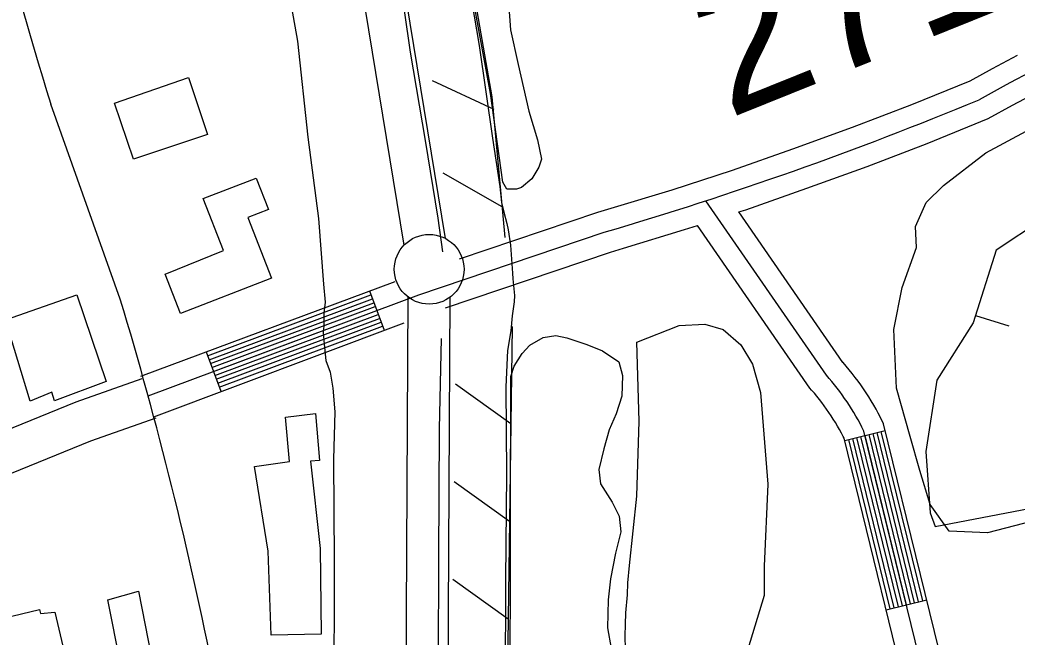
# Model space of a CAD drawing. Extents: x 3568792 to 3606828, y 529143 to 554785.
# Drawn here: x 3574252 to 3574967, y 537042 to 537485 of the extents above; entities that cross this region are included whole.
import ezdxf

# ---------------------------------------------------------------- set-up
doc = ezdxf.new("R2010")
doc.units = 0
for name, color, linetype in [('V-BLDG-OTLN', 7, 'Continuous'), ('V-BORW-LINE', 7, 'Continuous'), ('V-FLOD-BASE', 7, 'Continuous'), ('V-LEVE-TOET', 7, 'Continuous'), ('V-ROAD-CNTR', 7, 'Continuous'), ('V-RRAP-FSHR', 7, 'Continuous'), ('V-SITE-VEGE', 7, 'Continuous'), ('V-SURV-IDEN', 7, 'Continuous'), ('V-SURV-LINE', 7, 'Continuous'), ('V-TOPO-SHOR', 7, 'Continuous')]:
    doc.layers.add(name, color=color, linetype=linetype)

msp = doc.modelspace()

# ---------------------------------------------------------------- linework, layer by layer
at = {"layer": 'V-BLDG-OTLN'}
for points in [[(3574319.85, 537425.28), (3574372.92, 537443.58), (3574386.54, 537402.86), (3574333.3, 537385.05)], [(3574356.09, 537302.49), (3574397.82, 537319.6), (3574383.38, 537356.82), (3574421.33, 537371.55), (3574430.12, 537348.9), (3574415.41, 537343.19), (3574432.31, 537299.64), (3574367.02, 537274.31)], [(3574276.77, 537211.74), (3574274.81, 537217.92), (3574259.35, 537211.59), (3574241.57, 537269.84), (3574292.85, 537287.73), (3574313.85, 537225.74)], [(3574432.03, 537043.74), (3574429.85, 537103.85), (3574420.09, 537164.69), (3574445.36, 537168.21), (3574442.35, 537200.03), (3574463.92, 537202.79), (3574466.7, 537168.92), (3574460.33, 537168.39), (3574467.19, 537105.76), (3574467.93, 537044.44)], [(3574315.01, 537068.97), (3574337.08, 537075.18), (3574346.38, 537027.75), (3574323.96, 537023.35)], [(3574276.98, 537060.32), (3574288.34, 537011.38), (3574251.7, 537002.88), (3574246.66, 537024.12), (3574230.26, 537020.1), (3574224.76, 537043.11), (3574242.19, 537047.39), (3574240.11, 537055.86), (3574265.99, 537062.22), (3574266.7, 537059.24)]]:
    msp.add_lwpolyline(points, close=True, dxfattribs=at)
at = {"layer": 'V-BORW-LINE'}
msp.add_line((3574937.4, 537273.07), (3574961.25, 537265.55), dxfattribs=at)
msp.add_lwpolyline([(3575104.29, 537446.73), (3575061.3, 537390.23), (3574985.26, 537341.74), (3574952.11, 537319.73), (3574935.72, 537267.71), (3574909.65, 537226.68), (3574901.67, 537175.36), (3574904.75, 537131.37), (3574908.3, 537121.62), (3575059.41, 537150.6), (3575129.07, 537175.01), (3575181.24, 537204.57), (3575194.86, 537255.11), (3575198.58, 537341.94), (3575192.89, 537413.05), (3575157.79, 537444.91), (3575104.29, 537446.73)], dxfattribs=at)
at = {"layer": 'V-FLOD-BASE'}
msp.add_line((3574552.22, 537098.78), (3574551.49, 536870.3), dxfattribs=at)
for points in [[(3574397.51, 537936.32), (3574417.91, 537881.39), (3574433.95, 537831.73), (3574451.66, 537780.43), (3574470.39, 537725.82), (3574498.46, 537628.8), (3574511.85, 537578.46), (3574523.3, 537521.79), (3574531.79, 537461.78), (3574542.63, 537398.46), (3574551.75, 537342.77), (3574554.95, 537318.57)], [(3574554.16, 537256.48), (3574552.73, 537191.73), (3574552.22, 537098.78)]]:
    msp.add_lwpolyline(points, dxfattribs=at)
at = {"layer": 'V-LEVE-TOET'}
msp.add_line((3574600.16, 537066.29), (3574599.38, 536861.71), dxfattribs=at)
for points in [[(3574364.29, 538209.45), (3574369.98, 538183.73), (3574380.33, 538143.8), (3574396.85, 538092.09), (3574417.08, 538032.23), (3574433.57, 537983.86), (3574451.91, 537932.17), (3574470.56, 537879.58), (3574491.73, 537817.6), (3574509.48, 537763.18), (3574532.2, 537696.37), (3574543.17, 537655.84), (3574556.67, 537602.9), (3574568.41, 537542.66), (3574581.2, 537466.67), (3574590.88, 537400.05), (3574596.03, 537365.52), (3574597.35, 537354.01), (3574598.92, 537347.05), (3574601.12, 537338.89), (3574602.06, 537334.34), (3574603.68, 537323.44), (3574605.11, 537303.32)], [(3574422.56, 537615.1), (3574435.81, 537555.79), (3574451.11, 537469.81), (3574458.39, 537400.74), (3574466.17, 537342.59), (3574469.62, 537295.32), (3574470.94, 537282.6), (3574469.79, 537274.71), (3574469.88, 537265.61), (3574469.31, 537260.75), (3574470.14, 537252.47)], [(3574605.11, 537303.32), (3574605.4, 537299.2), (3574606.72, 537287.39), (3574606.46, 537282.84), (3574605.03, 537272.82), (3574603.91, 537261.9), (3574601.61, 537247.93), (3574600.32, 537221.84), (3574600.86, 537159.38), (3574600.31, 537083.27), (3574600.16, 537066.29)], [(3574470.14, 537252.47), (3574471.3, 537240.76), (3574474.41, 537232.3), (3574476.33, 537220.79), (3574477.69, 537203.82), (3574476.77, 537169.86), (3574477.41, 537097.09)], [(3574477.41, 537097.09), (3574477.09, 536992.75), (3574474.6, 536879.83), (3574474.03, 536868.22)]]:
    msp.add_lwpolyline(points, dxfattribs=at)
at = {"layer": 'V-ROAD-CNTR'}
for p, q in [((3574502.58, 537290.57), (3574513.06, 537262.46)), ((3574385.45, 537246.91), (3574395.93, 537218.8)), ((3574843.47, 537183.27), (3574872.61, 537190.41)), ((3574873.2, 537061.86), (3574902.34, 537069))]:
    msp.add_line(p, q, dxfattribs=at)
for points in [[(3574567.29, 537313.5), (3574666.39, 537346.98), (3574676.02, 537349.9), (3574719.63, 537363.19), (3574763.02, 537377.27), (3574806.31, 537392.43), (3574849.19, 537407.99), (3574891.69, 537424.24), (3574933.35, 537441.27), (3574949.48, 537450.16), (3574967.33, 537459.62)], [(3574767.58, 537347.21), (3574772.61, 537348.84), (3574816.38, 537364.17), (3574859.67, 537379.87), (3574902.73, 537396.34), (3574946.31, 537414.16), (3574963.74, 537423.76), (3574981.07, 537432.95)], [(3574323.93, 537284.76), (3574274.17, 537424.52)], [(3574830.36, 537230.16), (3574743.8, 537355.22)], [(3574924.33, 536979.22), (3574871.41, 537195.3), (3574869.18, 537199.78), (3574867.57, 537202.83), (3574865.95, 537205.78), (3574864.26, 537208.76), (3574862.49, 537211.73), (3574860.72, 537214.58), (3574858.89, 537217.47), (3574856.96, 537220.34), (3574855.03, 537223.13), (3574853.02, 537225.92), (3574851.01, 537228.62), (3574848.94, 537231.32), (3574846.76, 537234.03), (3574844.58, 537236.65), (3574842.41, 537239.17), (3574842.22, 537239.38), (3574767.58, 537347.21)], [(3574557.22, 537278.43), (3574675.54, 537318.41), (3574684.74, 537321.19), (3574728.63, 537334.58), (3574737.79, 537337.54)], [(3574896.46, 536966.9), (3574843.07, 537184.91), (3574842.49, 537186.08), (3574841.16, 537188.59), (3574839.74, 537191.16), (3574838.31, 537193.7), (3574836.86, 537196.14), (3574835.31, 537198.63), (3574833.76, 537201.08), (3574832.17, 537203.45), (3574830.53, 537205.82), (3574828.83, 537208.18), (3574827.08, 537210.52), (3574825.32, 537212.82), (3574823.54, 537215.04), (3574821.7, 537217.25), (3574819.74, 537219.51), (3574818.51, 537220.93), (3574737.79, 537337.54)], [(3574343.84, 537215.4), (3574538.11, 537287.8), (3574670.97, 537332.69)], [(3574338.6, 537229.45), (3574520.96, 537297.42)], [(3574386.5, 537244.1), (3574503.63, 537287.76)], [(3574387.55, 537241.29), (3574504.68, 537284.95)], [(3574388.6, 537238.48), (3574505.72, 537282.14)], [(3574389.64, 537235.67), (3574506.77, 537279.33)], [(3574390.69, 537232.86), (3574507.82, 537276.52)], [(3574391.74, 537230.05), (3574508.87, 537273.7)], [(3574347.92, 537200.35), (3574527.42, 537267.77)], [(3574392.79, 537227.24), (3574509.92, 537270.89)], [(3574393.84, 537224.43), (3574510.96, 537268.08)], [(3574394.88, 537221.61), (3574512.01, 537265.27)], [(3574339.34, 537227.66), (3574291.93, 537210.85), (3573213.34, 536771.42)], [(3574349.37, 537199.38), (3574302.61, 537182.81), (3573224.66, 536743.63)], [(3574881.95, 537064), (3574852.21, 537185.41)], [(3574884.86, 537064.71), (3574855.13, 537186.13)], [(3574911.07, 536970.28), (3574857.24, 537190.1)], [(3574887.77, 537065.43), (3574858.04, 537186.84)], [(3574890.69, 537066.14), (3574860.96, 537187.55)], [(3574893.6, 537066.85), (3574863.87, 537188.27)], [(3574896.52, 537067.57), (3574866.78, 537188.98)], [(3574899.43, 537068.28), (3574869.7, 537189.69)], [(3574876.12, 537062.57), (3574846.39, 537183.99)], [(3574879.03, 537063.29), (3574849.3, 537184.7)]]:
    msp.add_lwpolyline(points, dxfattribs=at)
for centre, radius, start, end in [((3576387.58, 538093.19), 2216.68, 189.0248, 197.55696), ((3575497.86, 536432.97), 1140.58, 113.32677, 119.29168), ((3573929.93, 539857.31), 2631.12, 286.35838, 292.57105), ((3571544.06, 536449.34), 2902.69, 11.21211, 16.72692), ((3574695.13, 537110.35), 180.67, 26.19384, 41.53746)]:
    msp.add_arc(centre, radius, start, end, dxfattribs=at)
at = {"layer": 'V-RRAP-FSHR'}
for p, q in [((3574592.12, 537420.59), (3574547.87, 537441.24)), ((3574597.79, 537350.78), (3574555.38, 537375)), ((3574603.96, 537195.16), (3574564.34, 537223.7)), ((3574603.01, 537125.16), (3574563.39, 537153.71)), ((3574602.07, 537055.17), (3574562.45, 537083.71))]:
    msp.add_line(p, q, dxfattribs=at)
for points in [[(3574312.76, 538687.34), (3574346.31, 538352.92), (3574354.99, 538292.68), (3574363.86, 538225.41), (3574377.61, 538168.11), (3574396.39, 538098.77), (3574494.02, 537820.14), (3574522.46, 537740.27), (3574543.68, 537684.13), (3574557.15, 537620.26), (3574569.95, 537546.54), (3574590.48, 537429.89), (3574599.81, 537328.87)], [(3574604.9, 537265.15), (3574599.25, 536846.74)]]:
    msp.add_lwpolyline(points, dxfattribs=at)
at = {"layer": 'V-SITE-VEGE'}
for points in [[(3575003.03, 537132.03), (3574946.02, 537116.99), (3574918.47, 537118.31), (3574904.79, 537137.41), (3574897.31, 537161.76), (3574890.34, 537186.12), (3574880.69, 537220.84), (3574878.76, 537262.91), (3574884.73, 537293.1), (3574894.87, 537321.76), (3574894.22, 537336.82), (3574901.87, 537354.03), (3574914.23, 537366.08), (3574944.67, 537389.73), (3575018.62, 537429.34)], [(3574686.28, 537033.79), (3574686.01, 537043.24), (3574686.34, 537051.25), (3574686.46, 537059.67), (3574687.68, 537072.59), (3574688.01, 537081.21), (3574689.02, 537093.72), (3574694.48, 537143.33), (3574696.1, 537197.11), (3574694.48, 537253.82), (3574724.64, 537265.89), (3574743.13, 537266.65), (3574756.43, 537262.96), (3574768.99, 537251.89), (3574777.41, 537238.01), (3574783.07, 537217.8), (3574788.25, 537152.01), (3574785.74, 537093.31), (3574785.63, 537072.16), (3574772.25, 537028.2)]]:
    msp.add_lwpolyline(points, dxfattribs=at)
at = {"layer": 'V-SURV-LINE'}
for points in [[(3574527.41, 537323.37), (3574484.38, 537585.82)], [(3574513.99, 537590.66), (3574557.02, 537328.22)], [(3574527.66, 536786.96), (3574530.34, 537286.2)], [(3574560.34, 537286.03), (3574557.66, 536786.8)]]:
    msp.add_lwpolyline(points, dxfattribs=at)
msp.add_circle((3574545.45, 537306.09), 25, dxfattribs=at)
at = {"layer": 'V-TOPO-SHOR'}
for points in [[(3574601.83, 537504.15), (3574603.87, 537477.93), (3574609.28, 537453.05), (3574616.85, 537419.6), (3574623.26, 537398.88), (3574625.98, 537385.13), (3574624.21, 537379.4), (3574619.09, 537371.05), (3574611.61, 537364.74), (3574607.99, 537363.67), (3574601.23, 537363.61), (3574598.33, 537368.53), (3574589.47, 537432.09), (3574575.82, 537506.78)], [(3574603.62, 536984), (3574603.83, 537126.03), (3574603.93, 537229.11), (3574606.42, 537236.67), (3574612.25, 537245.61), (3574617.57, 537251.71), (3574627.15, 537257.26), (3574636.2, 537258.55), (3574644.25, 537257.01), (3574652.75, 537254.03), (3574658.42, 537252.05), (3574669.76, 537247.61), (3574681.52, 537239.83), (3574684.22, 537229.82), (3574683.53, 537215.1), (3574679.54, 537202.33), (3574674.62, 537191.01), (3574670.62, 537177.29), (3574667.07, 537162.62), (3574668.34, 537152.15), (3574676.7, 537139.2), (3574681.77, 537129.15), (3574683.03, 537117.73), (3574679.01, 537102.59), (3574675.41, 537084.11), (3574673.76, 537068.94), (3574673.46, 537048.99), (3574676.09, 537034.23)]]:
    msp.add_lwpolyline(points, dxfattribs=at)

# ---------------------------------------------------------------- texts
at = {"layer": 'V-SURV-IDEN'}
msp.add_text('2718+57.8', height=100, rotation=21.92554, dxfattribs=at).set_placement((3574760.04, 537413.9))

doc.saveas('drawing.dxf')
